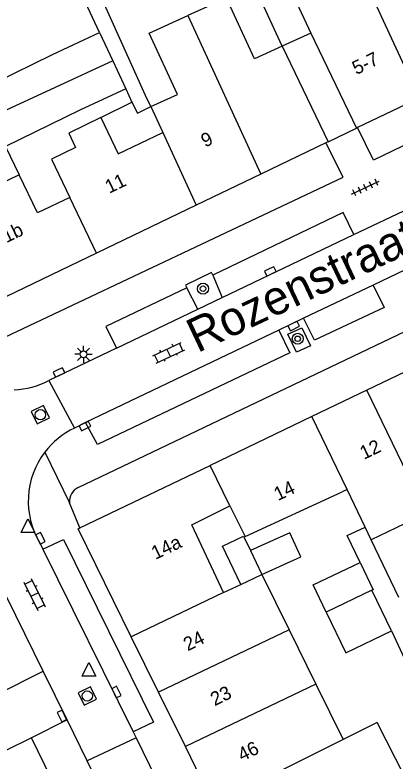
# Model space of a CAD drawing. Extents: x 132998 to 136004, y 396998 to 398512.
# Drawn here: x 134933.8 to 134961.6, y 397029.8 to 397084.3 of the extents above; entities that cross this region are included whole.
import ezdxf

# ---------------------------------------------------------------- set-up
doc = ezdxf.new("R2010")
doc.units = 0
for name, color, linetype in [('gg-afsc-erfafscheiding', 7, 'Continuous'), ('gg-anno-huisnummerreeks BGT', 7, 'Continuous'), ('gg-anno-openbare ruimte label', 7, 'Continuous'), ('gg-bbg-gedigitaliseerde bebouwing', 7, 'Continuous'), ('gg-bbg-gedigitaliseerde bebouwing onder overbouw', 7, 'Continuous'), ('gg-bbg-gedigitaliseerde bijgebouw', 7, 'Continuous'), ('gg-bbg-gedigitaliseerde overbouw', 7, 'Continuous'), ('gg-bbg-hoofdgebouw', 7, 'Continuous'), ('gg-bbg-pand overbouw', 7, 'Continuous'), ('gg-bbg-tussenscheiding', 7, 'Continuous'), ('gg-knt-verharding', 7, 'Continuous'), ('gg-knt-verharding nz', 7, 'Continuous'), ('gt-grn-weggrens', 7, 'Continuous'), ('gt-symb-boom', 7, 'Continuous'), ('gt-symb-klinker verharding', 7, 'Continuous'), ('gt-symb-kolk', 7, 'Continuous'), ('gt-symb-lichtmast', 7, 'Continuous'), ('gt-symb-rioolschacht', 7, 'Continuous'), ('gt-symb-tegel verharding', 7, 'Continuous'), ('gt-symb-waterafsluiter', 7, 'Continuous')]:
    doc.layers.add(name, color=color, linetype=linetype)

# ---------------------------------------------------------------- blocks, each defined once
blk = doc.blocks.new('gt0-KOLK')
at = {"layer": 'gt-symb-kolk'}
blk.add_lwpolyline([(0, 0), (0.375, 0), (0.375, 0.4), (-0.375, 0.4), (-0.375, 0), (0, 0)], dxfattribs=at)
blk = doc.blocks.new('gt0-RS')
at = {"layer": 'gt-symb-rioolschacht'}
blk.add_lwpolyline([(-0.5, -0.5), (0.5, -0.5), (0.5, 0.5), (-0.5, 0.5)], close=True, dxfattribs=at)
blk.add_circle((0, 0), 0.375, dxfattribs=at)
blk = doc.blocks.new('gt0-WAFSL')
at = {"layer": 'gt-symb-waterafsluiter'}
for p, q in [((-0.5, -0.333), (0, 0.667)), ((0, 0.667), (0.5, -0.333)), ((0.5, -0.333), (-0.5, -0.333))]:
    blk.add_line(p, q, dxfattribs=at)
blk = doc.blocks.new('gt0-BOOM')
at = {"layer": 'gt-symb-boom'}
for radius in [0.4, 0.2]:
    blk.add_circle((0, 0), radius, dxfattribs=at)
blk = doc.blocks.new('gt0-TEG1')
at = {"layer": 'gt-symb-tegel verharding'}
for p, q in [((-1.125, 0), (1.125, 0)), ((-0.9, -0.25), (-0.9, 0.25)), ((-0.45, -0.25), (-0.45, 0.25)), ((0, -0.25), (0, 0.25)), ((0.45, -0.25), (0.45, 0.25)), ((0.9, -0.25), (0.9, 0.25))]:
    blk.add_line(p, q, dxfattribs=at)
blk = doc.blocks.new('gt0-LMAST')
at = {"layer": 'gt-symb-lichtmast'}
for p, q in [((-0.005, 0.246), (-0.005, 0.621)), ((-0.182, 0.173), (-0.447, 0.438)), ((0.172, 0.173), (0.437, 0.438)), ((-0.255, -0.004), (-0.63, -0.004)), ((-0.182, -0.181), (-0.447, -0.446)), ((-0.005, -0.254), (-0.005, -0.629)), ((0.437, -0.446), (0.172, -0.181)), ((0.245, -0.004), (0.62, -0.004))]:
    blk.add_line(p, q, dxfattribs=at)
blk.add_circle((-0.005, -0.004), 0.25, dxfattribs=at)
blk = doc.blocks.new('gt0-KL1')
at = {"layer": 'gt-symb-klinker verharding'}
for p, q in [((-1.15, 0.3), (1.15, 0.3)), ((-1, -0.3), (-1, 0.3)), ((-0.5, 0.3), (-0.5, 0.45)), ((0, -0.3), (0, 0.3)), ((0.5, 0.3), (0.5, 0.45)), ((1, -0.3), (1, 0.3)), ((-1.15, -0.3), (1.15, -0.3)), ((-0.5, -0.45), (-0.5, -0.3)), ((0.5, -0.45), (0.5, -0.3))]:
    blk.add_line(p, q, dxfattribs=at)

msp = doc.modelspace()

# ---------------------------------------------------------------- linework, layer by layer
at = {"layer": 'gg-afsc-erfafscheiding'}
for p, q in [((134939.983, 397083.045), (134938.373, 397086.511)), ((134941.895, 397078.927), (134942.35, 397077.948)), ((134940.068, 397076.834), (134942.35, 397077.948)), ((134961.86, 397041.736), (134959.84, 397045.944))]:
    msp.add_line(p, q, dxfattribs=at)
for points in [[(134953.336, 397082.051), (134948.073, 397093.478), (134945.95, 397092.501)], [(134943.733, 397077.628), (134943.34, 397078.432), (134938.557, 397089.067)], [(134942.35, 397077.948), (134942.743, 397077.144), (134943.733, 397077.628)], [(134959.032, 397044.282), (134958.087, 397046.256), (134959.391, 397046.88)], [(134961.317, 397039.278), (134962.451, 397036.885), (134963.796, 397037.548)]]:
    msp.add_lwpolyline(points, dxfattribs=at)
at = {"layer": 'gg-bbg-gedigitaliseerde bebouwing'}
for p, q in [((134953.276, 397087.66), (134955.418, 397083.01)), ((134939.983, 397083.045), (134940.939, 397080.986)), ((134940.939, 397080.986), (134941.895, 397078.927)), ((134943.733, 397077.628), (134944.603, 397075.739)), ((134958.075, 397049.621), (134957.708, 397049.445)), ((134959.391, 397046.88), (134958.075, 397049.621)), ((134963.862, 397047.875), (134959.84, 397045.944)), ((134959.84, 397045.944), (134959.391, 397046.88)), ((134951.844, 397043.417), (134953.844, 397039.359)), ((134949.051, 397042.083), (134950.302, 397042.68)), ((134953.844, 397039.359), (134955.799, 397035.39)), ((134955.799, 397035.39), (134957.791, 397031.345))]:
    msp.add_line(p, q, dxfattribs=at)
for points in [[(134953.336, 397082.051), (134951.309, 397081.118), (134949.251, 397085.586), (134946.435, 397084.289)], [(134943.733, 397077.628), (134945.677, 397078.524), (134943.619, 397082.992), (134946.435, 397084.289)], [(134929.902, 397080.605), (134930.849, 397078.666), (134936.539, 397081.445), (134939.983, 397083.045)], [(134941.895, 397078.927), (134938.532, 397077.365), (134933.091, 397074.707), (134934.103, 397072.635)], [(134940.068, 397076.834), (134937.722, 397075.688), (134938.228, 397074.65), (134936.461, 397073.787), (134937.799, 397070.995)], [(134940.068, 397076.834), (134941.342, 397074.175), (134944.603, 397075.739)], [(134937.799, 397070.995), (134935.453, 397069.87), (134934.103, 397072.635)], [(134949.514, 397048.421), (134950.627, 397046.178), (134957.708, 397049.445)], [(134949.051, 397042.083), (134946.732, 397047.048), (134949.514, 397048.421)], [(134959.753, 397027.362), (134962.282, 397028.647), (134960.279, 397032.589), (134957.791, 397031.345)]]:
    msp.add_lwpolyline(points, dxfattribs=at)
at = {"layer": 'gg-bbg-gedigitaliseerde bebouwing onder overbouw'}
for p, q in [((134955.418, 397083.01), (134958.767, 397076.059)), ((134953.336, 397082.051), (134956.694, 397075.063))]:
    msp.add_line(p, q, dxfattribs=at)
at = {"layer": 'gg-bbg-gedigitaliseerde bijgebouw'}
msp.add_line((134961.317, 397039.278), (134959.892, 397042.255), dxfattribs=at)
for points in [[(134951.844, 397043.417), (134954.687, 397044.71), (134953.889, 397046.466), (134951.012, 397045.158)], [(134950.302, 397042.68), (134948.966, 397045.477), (134950.508, 397046.214), (134951.012, 397045.158)], [(134956.555, 397040.657), (134955.605, 397042.641), (134959.032, 397044.282)], [(134959.032, 397044.282), (134959.982, 397042.298), (134959.892, 397042.255)], [(134956.555, 397040.657), (134957.98, 397037.68), (134961.317, 397039.278)]]:
    msp.add_lwpolyline(points, dxfattribs=at)
at = {"layer": 'gg-bbg-gedigitaliseerde overbouw'}
msp.add_line((134955.418, 397083.01), (134953.336, 397082.051), dxfattribs=at)
at = {"layer": 'gg-bbg-hoofdgebouw'}
for p, q in [((134963.337, 397078.256), (134958.842, 397076.095)), ((134958.842, 397076.095), (134958.767, 397076.059)), ((134956.53, 397074.984), (134951.774, 397072.698)), ((134956.694, 397075.063), (134956.53, 397074.984)), ((134951.774, 397072.698), (134947.05, 397070.428)), ((134947.05, 397070.428), (134939.752, 397066.92)), ((134939.752, 397066.92), (134930.855, 397062.644)), ((134963.89, 397058.981), (134959.534, 397056.89)), ((134959.534, 397056.89), (134955.503, 397054.955)), ((134955.503, 397054.955), (134948.056, 397051.38)), ((134938.54, 397046.812), (134948.056, 397051.38)), ((134944.301, 397034.79), (134942.298, 397038.857)), ((134946.253, 397030.829), (134944.301, 397034.79)), ((134948.329, 397026.614), (134946.253, 397030.829))]:
    msp.add_line(p, q, dxfattribs=at)
msp.add_lwpolyline([(134942.298, 397038.857), (134938.41, 397046.75), (134938.54, 397046.812)], dxfattribs=at)
at = {"layer": 'gg-bbg-pand overbouw'}
msp.add_line((134956.694, 397075.063), (134958.767, 397076.059), dxfattribs=at)
at = {"layer": 'gg-bbg-tussenscheiding'}
for p, q in [((134958.003, 397089.837), (134963.337, 397078.256)), ((134946.435, 397084.289), (134951.774, 397072.698)), ((134940.939, 397080.986), (134925.22, 397073.686)), ((134944.603, 397075.739), (134947.05, 397070.428)), ((134934.103, 397072.635), (134927.281, 397069.466)), ((134939.752, 397066.92), (134937.799, 397070.995)), ((134963.862, 397047.875), (134959.534, 397056.89)), ((134958.075, 397049.621), (134955.503, 397054.955)), ((134949.514, 397048.421), (134948.056, 397051.38)), ((134951.012, 397045.158), (134951.844, 397043.417)), ((134950.302, 397042.68), (134951.844, 397043.417)), ((134949.051, 397042.083), (134942.298, 397038.857)), ((134959.892, 397042.255), (134956.555, 397040.657)), ((134953.844, 397039.359), (134944.301, 397034.79)), ((134955.799, 397035.39), (134946.253, 397030.829)), ((134957.791, 397031.345), (134948.329, 397026.614))]:
    msp.add_line(p, q, dxfattribs=at)
at = {"layer": 'gg-knt-verharding'}
for p, q in [((134958.57, 397068.266), (134962.697, 397070.238)), ((134964.417, 397066.709), (134959.976, 397064.582)), ((134948.256, 397065.305), (134948.953, 397063.668)), ((134947.165, 397062.813), (134946.357, 397064.388)), ((134947.165, 397062.813), (134948.953, 397063.668)), ((134954.893, 397062.146), (134953.095, 397061.286)), ((134938.409, 397049.772), (134962.872, 397061.448)), ((134941.226, 397059.974), (134936.28, 397057.61)), ((134935.851, 397036.332), (134924.797, 397058.808)), ((134938.963, 397054.514), (134938.14, 397054.12)), ((134938.54, 397046.812), (134937.783, 397048.653)), ((134935.61, 397045.72), (134935.835, 397045.262)), ((134937.602, 397032.77), (134935.851, 397036.332)), ((134939.074, 397029.778), (134937.602, 397032.77)), ((134942.427, 397031.899), (134942.648, 397031.451)), ((134942.648, 397031.451), (134939.074, 397029.778)), ((134942.648, 397031.451), (134944.833, 397027.023)), ((134941.274, 397025.305), (134939.074, 397029.778))]:
    msp.add_line(p, q, dxfattribs=at)
for points in [[(134976.737, 397081.773), (134959.999, 397073.713), (134958.842, 397076.095)], [(134933.065, 397060.757), (134957.787, 397072.473), (134956.53, 397074.984)], [(134958.57, 397068.266), (134957.797, 397069.89), (134948.256, 397065.305)], [(134948.256, 397065.305), (134948.159, 397065.502), (134946.267, 397064.57), (134946.357, 397064.388)], [(134946.357, 397064.388), (134940.435, 397061.557), (134941.226, 397059.974)], [(134959.976, 397064.582), (134960.791, 397062.941), (134955.695, 397060.539), (134954.893, 397062.146)], [(134953.095, 397061.286), (134953.888, 397059.63), (134939.836, 397052.908), (134938.963, 397054.514)], [(134953.749, 397060.978), (134954.759, 397061.454), (134955.397, 397060.141), (134954.387, 397059.666), (134953.749, 397060.978)], [(134935.835, 397045.262), (134937.333, 397045.968), (134943.923, 397032.599), (134942.427, 397031.899)]]:
    msp.add_lwpolyline(points, dxfattribs=at)
for centre, radius, start, end in [((134933.626, 397062.392), 5.469, 271.0542, 299.0264), ((134940.707, 397048.759), 5.944, 115.5903, 142.8474), ((134940.705, 397048.768), 5.937, 142.8998, 210.8832), ((134938.957, 397048.731), 1.176, 117.7548, 183.7974)]:
    msp.add_arc(centre, radius, start, end, dxfattribs=at)
at = {"layer": 'gg-knt-verharding nz'}
for p, q in [((134948.953, 397063.668), (134958.57, 397068.266)), ((134959.976, 397064.582), (134954.893, 397062.146)), ((134941.226, 397059.974), (134947.165, 397062.813)), ((134953.095, 397061.286), (134938.963, 397054.514)), ((134935.835, 397045.262), (134942.427, 397031.899))]:
    msp.add_line(p, q, dxfattribs=at)
at = {"layer": 'gt-grn-weggrens'}
for p, q in [((134936.28, 397057.61), (134938.14, 397054.12)), ((134935.97, 397052.349), (134937.783, 397048.653)), ((134931.358, 397034.094), (134935.851, 397036.332)), ((134937.602, 397032.77), (134935.013, 397031.471)), ((134935.013, 397031.471), (134933.127, 397030.525)), ((134937.22, 397026.89), (134935.013, 397031.471))]:
    msp.add_line(p, q, dxfattribs=at)

# ---------------------------------------------------------------- block references
at = {"layer": 'gt-symb-boom'}
for p in [(134947.546, 397064.313), (134954.47, 397060.651)]:
    msp.add_blockref('gt0-BOOM', p, dxfattribs=at)
at = {"layer": 'gt-symb-klinker verharding'}
for p, rotation in [((134945.036, 397059.627), 25.027278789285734), ((134935.229, 397041.944), -63.76806006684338)]:
    msp.add_blockref('gt0-KL1', p, dxfattribs=dict(at, rotation=rotation))
at = {"layer": 'gt-symb-kolk'}
for p, rotation in [((134952.383, 397065.757), -154.33212483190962), ((134954.097, 397061.759), -154.33212483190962), ((134936.932, 397058.366), -154.33212483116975), ((134938.822, 397054.448), -154.33212482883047), ((134935.478, 397045.973), -63.76806006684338), ((134941.037, 397034.716), -63.383700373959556), ((134937.05, 397032.979), -64.33212483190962)]:
    msp.add_blockref('gt0-KOLK', p, dxfattribs=dict(at, rotation=rotation))
at = {"layer": 'gt-symb-lichtmast'}
msp.add_blockref('gt0-LMAST', (134938.81, 397059.518), dxfattribs=at)
at = {"layer": 'gt-symb-rioolschacht'}
for p, rotation in [((134935.652, 397055.095), 25.53973281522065), ((134939.083, 397034.523), -64.20397350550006)]:
    msp.add_blockref('gt0-RS', p, dxfattribs=dict(at, rotation=rotation))
at = {"layer": 'gt-symb-tegel verharding', "rotation": 25.207221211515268}
msp.add_blockref('gt0-TEG1', (134959.419, 397071.703), dxfattribs=at)
at = {"layer": 'gt-symb-waterafsluiter'}
for p in [(134934.736, 397046.813), (134939.198, 397036.311)]:
    msp.add_blockref('gt0-WAFSL', p, dxfattribs=at)

# ---------------------------------------------------------------- texts
at = {"layer": 'gg-anno-huisnummerreeks BGT'}
for s, rotation, p in [('5-7', 25.7, (134958.754, 397079.935)), ('9', 25.7, (134947.699, 397074.623)), ('11', 25.7, (134940.682, 397071.249)), ('11a-11b', 25.7, (134930.083, 397066.154)), ('12', 25.6, (134959.311, 397051.792)), ('14', 25.6, (134953.026, 397048.774)), ('14a', 25.6, (134944.065, 397044.473)), ('24', 26.2, (134946.42, 397037.782)), ('23', 26.2, (134948.397, 397033.769)), ('46', 26.2, (134950.396, 397029.713))]:
    msp.add_text(s, height=1, rotation=rotation, dxfattribs=at).set_placement(p)
at = {"layer": 'gg-anno-openbare ruimte label'}
msp.add_text('Rozenstraat', height=2.5, rotation=25.3, dxfattribs=at).set_placement((134947.134, 397059.585))

doc.saveas('drawing.dxf')
